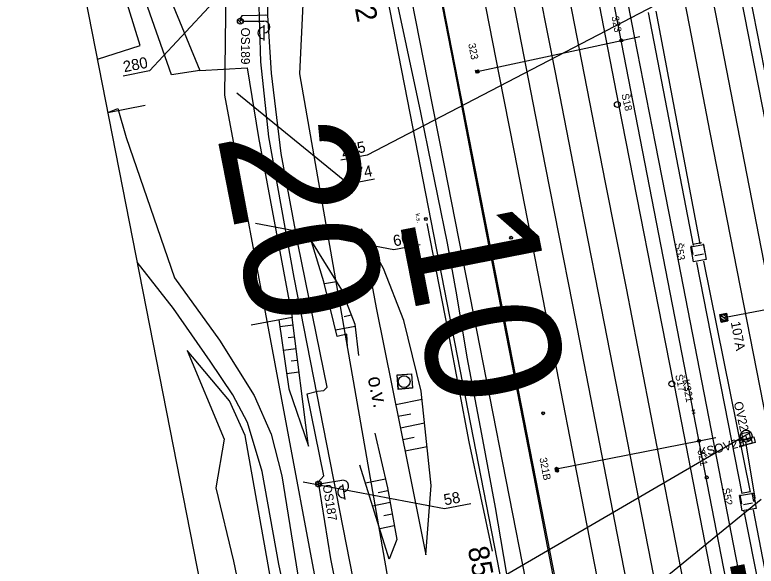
# Model space of a CAD drawing. Extents: x -545846 to -545044, y -1122650 to -1119108.
# Drawn here: x -545659.9 to -545534.5, y -1120272.5 to -1120179.3 of the extents above; entities that cross this region are included whole.
import ezdxf

# ---------------------------------------------------------------- set-up
doc = ezdxf.new("R2010")
doc.units = 0
for name, color, linetype in [('osvětlené plochy-hodnota-obrys', 7, 'Continuous'), ('so180602', 7, 'Continuous'), ('Vrstva 1', 7, 'Continuous'), ('Vrstva 10', 7, 'Continuous'), ('Vrstva 11', 7, 'Continuous'), ('Vrstva 11 - Trakce', 7, 'Continuous'), ('Vrstva 12', 7, 'Continuous'), ('Vrstva 12 - Trakce zaklady', 7, 'Continuous'), ('Vrstva 17', 7, 'Continuous'), ('Vrstva 19 - Staniceni', 7, 'Continuous'), ('Vrstva 25', 7, 'Continuous'), ('Vrstva 26', 7, 'Continuous'), ('Vrstva 28', 7, 'Continuous'), ('Vrstva 34', 7, 'Continuous'), ('Vrstva 35', 7, 'Continuous'), ('Vrstva 36', 7, 'Continuous'), ('Vrstva 4 - Teren - stezky - prechody - plochy', 7, 'Continuous'), ('Vrstva 43', 7, 'Continuous'), ('Vrstva 44', 7, 'Continuous'), ('Vrstva 50', 7, 'Continuous'), ('Vrstva 62', 7, 'Continuous'), ('Vrstva 63', 7, 'Continuous')]:
    doc.layers.add(name, color=color, linetype=linetype)

msp = doc.modelspace()

# ---------------------------------------------------------------- linework, layer by layer
at = {"layer": 'osvětlené plochy-hodnota-obrys'}
for points in [[(-545605.8, -1119934.36), (-545489.14, -1120534.59)], [(-545587.34, -1120327.06), (-545598.8, -1120329.21), (-545624.38, -1120192.88), (-545623.87, -1120152.06), (-545615.74, -1120117.75), (-545615.95, -1120078.59)], [(-545615.95, -1120078.72), (-545593.53, -1120193.57), (-545569.43, -1120317.04), (-545566.21, -1120328.42), (-545557.45, -1120326.08), (-545560.55, -1120315.17), (-545604.97, -1120087.82)], [(-545587.57, -1120327.02), (-545611.68, -1120189.23), (-545610.12, -1120156.2), (-545605.75, -1120130.8)]]:
    msp.add_lwpolyline(points, dxfattribs=at)
at = {"layer": 'Vrstva 1'}
for points in [[(-545552.24, -1120098.56), (-545550.12, -1120109.42), (-545546.37, -1120128.61), (-545542.01, -1120151.03), (-545537.02, -1120176.57), (-545532.96, -1120197.34)], [(-545556.87, -1120099.47), (-545554.64, -1120110.93), (-545551.03, -1120129.43), (-545546.39, -1120153.24), (-545540.62, -1120182.85), (-545537.67, -1120197.98)], [(-545561.53, -1120100.37), (-545559.41, -1120111.22), (-545555.66, -1120130.42), (-545551.01, -1120154.34), (-545545.82, -1120181.02), (-545542.29, -1120199.17)], [(-545570.82, -1120102.18), (-545568.69, -1120113.08), (-545564.98, -1120132.12), (-545560.26, -1120156.3), (-545555.09, -1120182.9), (-545551.54, -1120201.06)], [(-545584.91, -1120104.92), (-545582.75, -1120115.98), (-545579.09, -1120134.82), (-545573.65, -1120162.81), (-545568.49, -1120189.04), (-545564.71, -1120208.45)], [(-545580.19, -1120104.01), (-545578.01, -1120115.24), (-545574.34, -1120134.05), (-545570.64, -1120153.12), (-545564.45, -1120184.79), (-545559.99, -1120207.62)], [(-545589.44, -1120105.81), (-545588.57, -1120110.3), (-545587.57, -1120115.41), (-545583.63, -1120135.64), (-545577.63, -1120166.5), (-545573.43, -1120188.07), (-545570.15, -1120204.88)], [(-545594.12, -1120106.72), (-545591.87, -1120118.22), (-545586.61, -1120145.14), (-545583.4, -1120161.7), (-545578.02, -1120189.34), (-545575.44, -1120202.51)], [(-545601.27, -1120108.11), (-545598.99, -1120119.67), (-545594.22, -1120143.86), (-545590.04, -1120165.32), (-545585.13, -1120190.49), (-545582.5, -1120204.01)], [(-545605.66, -1120108.96), (-545603.54, -1120120.68), (-545598.28, -1120148.71), (-545594.89, -1120166.08), (-545590.07, -1120190.5), (-545587.25, -1120204.77)], [(-545537.67, -1120197.98), (-545533.61, -1120218.85), (-545528.09, -1120247.11), (-545525.16, -1120262.12), (-545517.4, -1120301.85)], [(-545542.29, -1120199.17), (-545538.31, -1120219.56), (-545532.72, -1120248.08), (-545529.6, -1120264.11), (-545524.81, -1120288.76), (-545522.09, -1120302.76)], [(-545551.54, -1120201.06), (-545547.63, -1120221.18), (-545542.16, -1120249.31), (-545538.35, -1120268.81), (-545535.75, -1120282.13), (-545531.38, -1120304.57)], [(-545575.44, -1120202.51), (-545570.56, -1120227.36), (-545565.24, -1120254.68), (-545561.41, -1120274.32), (-545557.5, -1120294.46), (-545554.65, -1120309.1)], [(-545582.5, -1120204.01), (-545577.66, -1120228.81), (-545572.16, -1120257.15), (-545568.28, -1120277.02), (-545563.89, -1120299.58), (-545561.77, -1120310.49)], [(-545587.25, -1120204.77), (-545582.33, -1120229.74), (-545576.83, -1120257.92), (-545572.94, -1120277.78), (-545568.43, -1120300.65), (-545566.29, -1120311.37)], [(-545570.15, -1120204.88), (-545565.57, -1120228.31), (-545560.97, -1120251.82), (-545556.89, -1120272.78), (-545552.76, -1120293.96), (-545550, -1120308.2)], [(-545559.99, -1120207.62), (-545556.49, -1120225.51), (-545551.65, -1120250.32), (-545547.64, -1120270.86), (-545543.58, -1120291.67), (-545540.7, -1120306.39)], [(-545564.71, -1120208.45), (-545561.2, -1120226.29), (-545556.28, -1120251.39), (-545552.29, -1120271.83), (-545548.2, -1120292.77), (-545545.36, -1120307.29)]]:
    msp.add_lwpolyline(points, dxfattribs=at)
at = {"layer": 'Vrstva 10'}
for p, q in [((-545845.84, -1119165.35), (-545583.66, -1120504.94)), ((-545644.17, -1120195.8), (-545637.84, -1120194.57))]:
    msp.add_line(p, q, dxfattribs=at)
at = {"layer": 'Vrstva 11'}
for p, q in [((-545557.13, -1120183.81), (-545557.51, -1120183.55)), ((-545557.03, -1120183.66), (-545557.41, -1120183.4)), ((-545581.38, -1120189.06), (-545581.96, -1120188.67)), ((-545581.64, -1120189.11), (-545581.91, -1120188.93)), ((-545581.43, -1120188.8), (-545581.7, -1120188.61)), ((-545545.35, -1120246.2), (-545544.86, -1120246.1)), ((-545545.25, -1120246.69), (-545544.76, -1120246.59)), ((-545545.11, -1120246.15), (-545545.01, -1120246.64)), ((-545543.99, -1120251.55), (-545544.37, -1120251.3)), ((-545543.88, -1120251.4), (-545544.27, -1120251.14)), ((-545568.1, -1120256.26), (-545568.48, -1120256)), ((-545568.03, -1120256.6), (-545568.41, -1120256.35)), ((-545567.99, -1120256.11), (-545568.38, -1120255.85)), ((-545567.92, -1120256.45), (-545568.3, -1120256.19))]:
    msp.add_line(p, q, dxfattribs=at)
for points in [[(-545581.67, -1120188.86), (-545557.27, -1120183.6), (-545554.17, -1120182.94)], [(-545581.87, -1120189.16), (-545581.96, -1120188.66), (-545581.47, -1120188.57), (-545581.38, -1120189.06), (-545581.87, -1120189.16)], [(-545568.23, -1120256.05), (-545544.12, -1120251.35), (-545541.31, -1120250.79)]]:
    msp.add_lwpolyline(points, dxfattribs=at)
msp.add_lwpolyline([(-545581.87, -1120189.16), (-545581.96, -1120188.66), (-545581.47, -1120188.57), (-545581.38, -1120189.06)], close=True, dxfattribs=at)
for centre in [(-545557.27, -1120183.6), (-545544.12, -1120251.35), (-545568.23, -1120256.05), (-545568.16, -1120256.39)]:
    msp.add_circle(centre, 0.25, dxfattribs=at)
at = {"layer": 'Vrstva 11 - Trakce'}
for p, q in [((-545540.52, -1120230.08), (-545539.35, -1120230.88)), ((-545540, -1120229.98), (-545539.45, -1120230.36)), ((-545540.42, -1120230.6), (-545539.87, -1120230.98))]:
    msp.add_line(p, q, dxfattribs=at)
msp.add_lwpolyline([(-545539.94, -1120230.48), (-545524.61, -1120227.53), (-545505.96, -1120223.78), (-545487.34, -1120220.02), (-545462.77, -1120215.21)], dxfattribs=at)
msp.add_lwpolyline([(-545539.54, -1120229.9), (-545539.35, -1120230.88), (-545540.34, -1120231.06), (-545540.52, -1120230.08)], close=True, dxfattribs=at)
at = {"layer": 'Vrstva 12'}
msp.add_lwpolyline([(-545536.87, -1120250.07), (-545535.69, -1120249.82), (-545535.42, -1120250.99), (-545536.62, -1120251.29), (-545536.87, -1120250.07)], dxfattribs=at)
at = {"layer": 'Vrstva 12 - Trakce zaklady'}
for p, q in [((-545540.61, -1120229.94), (-545539.48, -1120229.73)), ((-545540.37, -1120231.23), (-545539.26, -1120231.01))]:
    msp.add_line(p, q, dxfattribs=at)
for points in [[(-545539.48, -1120229.73), (-545539.26, -1120231.01), (-545540.37, -1120231.23), (-545540.61, -1120229.94), (-545539.48, -1120229.73)], [(-545540.61, -1120229.94), (-545540.61, -1120229.94), (-545540.37, -1120231.23), (-545540.37, -1120231.23)], [(-545539.48, -1120229.73), (-545539.48, -1120229.73), (-545539.26, -1120231.01), (-545539.26, -1120231.01)], [(-545536.87, -1120250.07), (-545535.69, -1120249.82), (-545535.42, -1120250.99), (-545536.62, -1120251.29), (-545536.87, -1120250.07)]]:
    msp.add_lwpolyline(points, dxfattribs=at)
at = {"layer": 'Vrstva 17'}
msp.add_lwpolyline([(-545590.18, -1120214.55), (-545586.59, -1120232.98), (-545583.11, -1120251.48), (-545579.11, -1120270.01)], dxfattribs=at)
at = {"layer": 'Vrstva 25'}
for p, q in [((-545622.18, -1120180.09), (-545621.51, -1120180.77)), ((-545621.89, -1120179.85), (-545621.27, -1120180.48)), ((-545621.25, -1120180.33), (-545617.75, -1120180.33)), ((-545617.75, -1120181.03), (-545617.75, -1120183.63)), ((-545608.03, -1120258.56), (-545604.57, -1120258)), ((-545608.99, -1120258.47), (-545608.22, -1120259.03)), ((-545608.74, -1120258.19), (-545608.03, -1120258.7)), ((-545604.46, -1120258.69), (-545604.05, -1120261.26))]:
    msp.add_line(p, q, dxfattribs=at)
for points in [[(-545537.06, -1120252.23), (-545537.3, -1120251.26), (-545535.36, -1120250.77), (-545535.12, -1120251.74), (-545537.06, -1120252.23)], [(-545534.85, -1120250.67), (-545534.61, -1120251.64), (-545536.55, -1120252.13), (-545536.79, -1120251.16), (-545534.85, -1120250.67)]]:
    msp.add_lwpolyline(points, dxfattribs=at)
for centre, radius in [((-545621.75, -1120180.33), 0.5), ((-545621.75, -1120180.33), 0.5), ((-545536.15, -1120250.53), 1), ((-545608.52, -1120258.64), 0.5), ((-545608.52, -1120258.64), 0.5)]:
    msp.add_circle(centre, radius, dxfattribs=at)
for centre, start, end in [((-545617.76, -1120182.33), 89.2974, 270.7026), ((-545617.75, -1120181.33), 270, 90), ((-545604.42, -1120258.99), 279.1546, 99.1546), ((-545604.27, -1120259.98), 98.4521, 279.8572)]:
    msp.add_arc(centre, 1, start, end, dxfattribs=at)
at = {"layer": 'Vrstva 26'}
for points in [[(-545608.52, -1120258.64), (-545608.6, -1120258.33), (-545607.61, -1120257.25), (-545610.44, -1120243.38), (-545608.71, -1120242.94), (-545607.62, -1120242.82), (-545607.04, -1120242.23), (-545611.95, -1120218.19), (-545614.85, -1120202.7), (-545616.48, -1120189.14), (-545617.09, -1120179.37), (-545617.09, -1120173.11)], [(-545563.18, -1120337.9), (-545563.32, -1120337.28), (-545565.34, -1120329.91), (-545566.21, -1120323.65), (-545568.65, -1120313.21), (-545569.02, -1120312.02), (-545572.38, -1120296.76), (-545576.26, -1120276.22), (-545578.56, -1120262.61), (-545580.89, -1120250.18), (-545583.38, -1120237.17), (-545585.14, -1120226.61), (-545586.7, -1120217.92), (-545589.95, -1120201.87), (-545591.2, -1120195.8), (-545596.06, -1120173.06)], [(-545617.09, -1120179.37), (-545617.53, -1120179.34), (-545618.84, -1120179.38), (-545621.51, -1120179.43), (-545621.78, -1120179.9), (-545621.75, -1120180.33)], [(-545534.87, -1120261.57), (-545534.61, -1120260.99), (-545536.09, -1120252.24), (-545536.21, -1120251.5), (-545535.7, -1120251.4), (-545536, -1120251.22), (-545536.1, -1120250.75), (-545536.15, -1120250.53)], [(-545608.52, -1120258.64), (-545606.49, -1120271.27), (-545603.21, -1120287.57), (-545601.42, -1120298.71), (-545600.22, -1120300.15)]]:
    msp.add_lwpolyline(points, dxfattribs=at)
at = {"layer": 'Vrstva 28'}
msp.add_line((-545590.36, -1120213.82), (-545590.36, -1120213.77), dxfattribs=at)
msp.add_circle((-545590.36, -1120213.8), 0.25, dxfattribs=at)
at = {"layer": 'Vrstva 34'}
for p, q in [((-545545.19, -1120218.07), (-545543.72, -1120217.79)), ((-545545.11, -1120219.83), (-545545.39, -1120218.36)), ((-545543.43, -1120217.99), (-545543.15, -1120219.46)), ((-545543.35, -1120219.75), (-545544.82, -1120220.03)), ((-545536.88, -1120261.96), (-545537.15, -1120260.48)), ((-545536.95, -1120260.19), (-545535.47, -1120259.92)), ((-545535.18, -1120260.12), (-545534.91, -1120261.6)), ((-545535.11, -1120261.89), (-545536.59, -1120262.16))]:
    msp.add_line(p, q, dxfattribs=at)
at = {"layer": 'Vrstva 35'}
for points in [[(-545545.09, -1120218.3), (-545552.68, -1120178.87)], [(-545543.96, -1120217.98), (-545551.41, -1120178.63)], [(-545536.84, -1120260.23), (-545544.53, -1120221.15)], [(-545535.42, -1120260.03), (-545543.34, -1120220.93)], [(-545527.3, -1120302.4), (-545534.91, -1120262.98)], [(-545528.64, -1120302.57), (-545536.51, -1120263.25)]]:
    msp.add_lwpolyline(points, dxfattribs=at)
at = {"layer": 'Vrstva 36'}
for p, q in [((-545545.05, -1120221.06), (-545545.05, -1120221.06)), ((-545536.83, -1120263.15), (-545536.83, -1120263.15))]:
    msp.add_line(p, q, dxfattribs=at)
for points in [[(-545545.51, -1120218.52), (-545543.36, -1120218.12), (-545542.91, -1120220.66), (-545545.05, -1120221.06), (-545545.51, -1120218.52)], [(-545545.51, -1120218.52), (-545543.36, -1120218.12), (-545542.91, -1120220.66), (-545545.05, -1120221.06), (-545545.51, -1120218.52)], [(-545545.51, -1120218.52), (-545545.51, -1120218.52)], [(-545543.36, -1120218.12), (-545543.36, -1120218.12)], [(-545542.91, -1120220.66), (-545542.91, -1120220.66)], [(-545537.26, -1120260.6), (-545534.92, -1120260.19), (-545534.49, -1120262.75), (-545536.83, -1120263.15), (-545537.26, -1120260.6)], [(-545537.26, -1120260.6), (-545534.92, -1120260.19), (-545534.49, -1120262.75), (-545536.83, -1120263.15), (-545537.26, -1120260.6)], [(-545534.92, -1120260.19), (-545534.92, -1120260.19)], [(-545537.26, -1120260.6), (-545537.26, -1120260.6)], [(-545534.49, -1120262.75), (-545534.49, -1120262.75)]]:
    msp.add_lwpolyline(points, dxfattribs=at)
at = {"layer": 'Vrstva 4 - Teren - stezky - prechody - plochy'}
msp.add_lwpolyline([(-545495.54, -1120380.88), (-545498.6, -1120365.09), (-545507.09, -1120321.57), (-545515.02, -1120281.17), (-545524.99, -1120229.53), (-545536.77, -1120169.47), (-545546.68, -1120118.79), (-545557.31, -1120064.08), (-545563.31, -1120033.31), (-545569.88, -1119999.65), (-545578.45, -1119955.82), (-545587.92, -1119907.34), (-545597.81, -1119856.59), (-545607.33, -1119807.68), (-545610.12, -1119793.19), (-545611.54, -1119784.45), (-545612.6, -1119777.29), (-545613.02, -1119774.47), (-545612.05, -1119774.38)], dxfattribs=at)
at = {"layer": 'Vrstva 43'}
for centre in [(-545557.95, -1120194.43), (-545548.72, -1120241.7)]:
    msp.add_circle(centre, 0.5, dxfattribs=at)
at = {"layer": 'Vrstva 44'}
msp.add_lwpolyline([(-545629.27, -1120065.4), (-545629.63, -1120087.88), (-545630.04, -1120112.74), (-545629.04, -1120137.32), (-545628.84, -1120137.84), (-545628.58, -1120138.41), (-545605.18, -1120154.04), (-545604.48, -1120154.24), (-545603.87, -1120154.24), (-545567.82, -1120146.85), (-545567.04, -1120147.2), (-545566.79, -1120147.87), (-545557.77, -1120194.41), (-545548.55, -1120241.23), (-545548.38, -1120241.62), (-545548.36, -1120241.94), (-545539.22, -1120288.89), (-545539.17, -1120289.24), (-545530.2, -1120336.39), (-545530.15, -1120336.81), (-545530.01, -1120337.37), (-545520.39, -1120385.74)], dxfattribs=at)
at = {"layer": 'Vrstva 50'}
for p, q in [((-545575.96, -1120216.98), (-545575.91, -1120216.98)), ((-545570.54, -1120246.66), (-545570.49, -1120246.66)), ((-545542.84, -1120257.52), (-545542.8, -1120257.52))]:
    msp.add_line(p, q, dxfattribs=at)
for centre in [(-545575.94, -1120216.98), (-545570.51, -1120246.66), (-545542.82, -1120257.52)]:
    msp.add_circle(centre, 0.25, dxfattribs=at)
at = {"layer": 'Vrstva 62'}
for points in [[(-545628.62, -1120188.66), (-545633.37, -1120189.42), (-545638.14, -1120175.87), (-545639.68, -1120159.68), (-545643.31, -1120152.85), (-545642.6, -1120130.24), (-545648.59, -1120128.04), (-545652, -1120131.86), (-545655.44, -1120130.96), (-545658.52, -1120115.03), (-545650.69, -1120108.96), (-545637.48, -1120044.34), (-545630.94, -1120014.8)], [(-545630.08, -1120025.65), (-545635.18, -1120044.6), (-545647.21, -1120107.14), (-545647.91, -1120112.96), (-545652.69, -1120115.72), (-545648.39, -1120122.66), (-545642.28, -1120123.65), (-545635.81, -1120129.56), (-545639.54, -1120138.39), (-545638.37, -1120147.53), (-545639.73, -1120152.28), (-545634.54, -1120161.32), (-545633.5, -1120176.79), (-545628.62, -1120188.66), (-545620.62, -1120188.22), (-545618.66, -1120200)], [(-545645.94, -1120186.74), (-545638.72, -1120184.47), (-545651.15, -1120144.07), (-545654.13, -1120144.9)], [(-545618.68, -1120175.86), (-545618.34, -1120187.21), (-545616.98, -1120199.93), (-545612.71, -1120223.69), (-545592.76, -1120325.28)], [(-545644.17, -1120195.81), (-545642.48, -1120195.14), (-545641.09, -1120200)], [(-545644.17, -1120195.81), (-545642.48, -1120195.14), (-545641.09, -1120200)], [(-545644.17, -1120195.81), (-545642.48, -1120195.14), (-545641.09, -1120200)], [(-545641.09, -1120200), (-545632.87, -1120223.76), (-545625.29, -1120234.32), (-545619.42, -1120243.69), (-545616.55, -1120250.2), (-545614.73, -1120257.25), (-545611.8, -1120275.49), (-545601.14, -1120320.83)], [(-545641.09, -1120200), (-545632.87, -1120223.76), (-545625.29, -1120234.32), (-545619.42, -1120243.69), (-545616.55, -1120250.2), (-545614.73, -1120257.25), (-545611.8, -1120275.49), (-545601.14, -1120320.83)], [(-545641.09, -1120200), (-545632.87, -1120223.76), (-545625.29, -1120234.32), (-545619.42, -1120243.69), (-545616.55, -1120250.2), (-545614.73, -1120257.25), (-545611.8, -1120275.49), (-545601.14, -1120320.83)], [(-545618.66, -1120200), (-545612.98, -1120230.44), (-545619.93, -1120231.79)], [(-545609.69, -1120217.61), (-545604.64, -1120225.76), (-545602.38, -1120231.58), (-545601.73, -1120236.91)], [(-545603.61, -1120235.48), (-545603.74, -1120233.27), (-545605.38, -1120233.67), (-545607.6, -1120224.46), (-545609.69, -1120217.61)], [(-545603.85, -1120321.49), (-545612.2, -1120286.45), (-545615.26, -1120272.22), (-545618.03, -1120256.52), (-545620.51, -1120248.25), (-545623.01, -1120243.57), (-545626.85, -1120237.85), (-545633.04, -1120228.92), (-545639.22, -1120221.1)], [(-545605.47, -1120224.42), (-545607.52, -1120224.8)], [(-545604.45, -1120226.26), (-545605.4, -1120226.44)], [(-545603.71, -1120228.16), (-545606.58, -1120228.7)], [(-545602.97, -1120230.05), (-545604.17, -1120230.33)], [(-545615.22, -1120230.88), (-545613.56, -1120242.56), (-545610.21, -1120252.21)], [(-545610.21, -1120252.21), (-545612.98, -1120230.44)], [(-545612.81, -1120231.79), (-545615.05, -1120232.07)], [(-545602.33, -1120231.99), (-545605.64, -1120232.59)], [(-545612.56, -1120233.77), (-545613.66, -1120233.91)], [(-545612.19, -1120320.98), (-545606.86, -1120317.83), (-545616.13, -1120277.38), (-545620.91, -1120250.41), (-545623.61, -1120244.56), (-545630.75, -1120236.06), (-545624.51, -1120251.07), (-545625.89, -1120259.26), (-545622.88, -1120271.7), (-545614.82, -1120310.25), (-545617.52, -1120321.88)], [(-545612.31, -1120235.75), (-545614.49, -1120236.03)], [(-545612.05, -1120237.74), (-545613.13, -1120237.88)], [(-545611.8, -1120239.72), (-545613.92, -1120239.99)], [(-545595.46, -1120245.21), (-545590.98, -1120244.3)], [(-545595.06, -1120247.17), (-545592.92, -1120246.74)], [(-545594.66, -1120249.13), (-545590.57, -1120248.3)], [(-545598.97, -1120250.01), (-545596.86, -1120259.3), (-545595.27, -1120268.03), (-545596.57, -1120271.37), (-545601.5, -1120255.45)], [(-545594.26, -1120251.09), (-545592.31, -1120250.7)], [(-545593.86, -1120253.05), (-545590.15, -1120252.3)], [(-545597.19, -1120257.83), (-545600.55, -1120258.52)], [(-545596.77, -1120259.8), (-545598.45, -1120260.13)], [(-545596.41, -1120261.76), (-545599.36, -1120262.36)], [(-545596.05, -1120263.73), (-545597.46, -1120264.01)], [(-545595.7, -1120265.69), (-545598.17, -1120266.2)]]:
    msp.add_lwpolyline(points, dxfattribs=at)
for points in [[(-545601.27, -1120215.45), (-545598.78, -1120228.82), (-545593.34, -1120255.66), (-545590.36, -1120270.62), (-545589.47, -1120258.88), (-545591.13, -1120242.91), (-545594.07, -1120230.97), (-545597.54, -1120222.17)], [(-545592.77, -1120239.97), (-545592.59, -1120242.4), (-545595.07, -1120242.64), (-545595.23, -1120240.18)], [(-545595.2, -1120240.21), (-545592.78, -1120239.98), (-545592.6, -1120242.39), (-545595, -1120242.59)]]:
    msp.add_lwpolyline(points, close=True, dxfattribs=at)
msp.add_circle((-545594.03, -1120241.31), 1, dxfattribs=at)
at = {"layer": 'Vrstva 63'}
for p, q in [((-545623.59, -1120174.2), (-545637.13, -1120188.76)), ((-545550.1, -1120176.89), (-545600.27, -1120203.02)), ((-545637.13, -1120188.76), (-545641.57, -1120189.62)), ((-545603.46, -1120207.9), (-545622.34, -1120192.53)), ((-545600.27, -1120203.02), (-545604.72, -1120203.88)), ((-545599.02, -1120207.04), (-545603.46, -1120207.9)), ((-545595.77, -1120219.04), (-545619.18, -1120214.58)), ((-545591.33, -1120218.18), (-545595.77, -1120219.04)), ((-545535.49, -1120249.95), (-545586.32, -1120279.55)), ((-545587.2, -1120262.84), (-545611.1, -1120258.33)), ((-545533.62, -1120261.28), (-545583.22, -1120301.65)), ((-545582.76, -1120261.98), (-545587.2, -1120262.84))]:
    msp.add_line(p, q, dxfattribs=at)

# ---------------------------------------------------------------- texts
at = {"layer": 'osvětlené plochy-hodnota-obrys'}
for s, p in [('20', (-545625.75, -1120199.6)), ('10', (-545595.05, -1120213.38)), ('10', (-545539.33, -1120270.39))]:
    msp.add_text(s, height=22.781, rotation=281.0956, dxfattribs=at).set_placement(p)
at = {"layer": 'so180602'}
for s, p in [('280', (-545641.39, -1120188.99)), ('275', (-545604.53, -1120203.25)), ('274', (-545603.39, -1120207.32)), ('60', (-545595.71, -1120218.46)), ('58', (-545587.14, -1120262.26))]:
    msp.add_text(s, height=1.875, rotation=10.9955, dxfattribs=at).set_placement(p)
at = {"layer": 'Vrstva 11'}
for s, rotation, p in [('323', 281.0771, (-545558.95, -1120179.59)), ('323', 281.0151, (-545583.19, -1120184.2)), ('K321', 280.7382, (-545547, -1120241.06)), ('321', 281.3148, (-545544.41, -1120252.94)), ('321B', 281.0197, (-545571.14, -1120254.27))]:
    msp.add_text(s, height=1.25, rotation=rotation, dxfattribs=at).set_placement(p)
at = {"layer": 'Vrstva 11 - Trakce'}
msp.add_text('107A', height=1.6, rotation=280.625, dxfattribs=at).set_placement((-545538.77, -1120231.28))
at = {"layer": 'Vrstva 19 - Staniceni'}
for s, rotation, p in [('85,2', 281.0533, (-545603.63, -1120171.75)), ('85,3', 281.0333, (-545583.29, -1120269.5))]:
    msp.add_text(s, height=3.5, rotation=rotation, dxfattribs=at).set_placement(p)
at = {"layer": 'Vrstva 25'}
for s, rotation, p in [('OS189', 270, (-545621.63, -1120181.42)), ('OV22', 282.6535, (-545538.27, -1120244.86)), ('KSOV22', 14.2721, (-545543.92, -1120254.13)), ('OS187', 279.1546, (-545607.83, -1120258.82))]:
    msp.add_text(s, height=1.5, rotation=rotation, dxfattribs=at).set_placement(p)
at = {"layer": 'Vrstva 28'}
msp.add_text('k.s.', height=0.75, rotation=281.0029, dxfattribs=at).set_placement((-545592.13, -1120212.93))
at = {"layer": 'Vrstva 34'}
for s, rotation, p in [('Š53', 280.7765, (-545548.25, -1120217.97)), ('Š52', 281.0128, (-545540.22, -1120259.43))]:
    msp.add_text(s, height=1.25, rotation=rotation, dxfattribs=at).set_placement(p)
at = {"layer": 'Vrstva 43'}
for s, p in [('Š18', (-545557.27, -1120192.73)), ('Š17', (-545548.17, -1120240.23))]:
    msp.add_text(s, height=1.25, rotation=282.9893, dxfattribs=at).set_placement(p)
at = {"layer": 'Vrstva 62'}
msp.add_text('o.v.', height=2.5, rotation=281.4274, dxfattribs=at).set_placement((-545600.21, -1120240.66))

doc.saveas('drawing.dxf')
